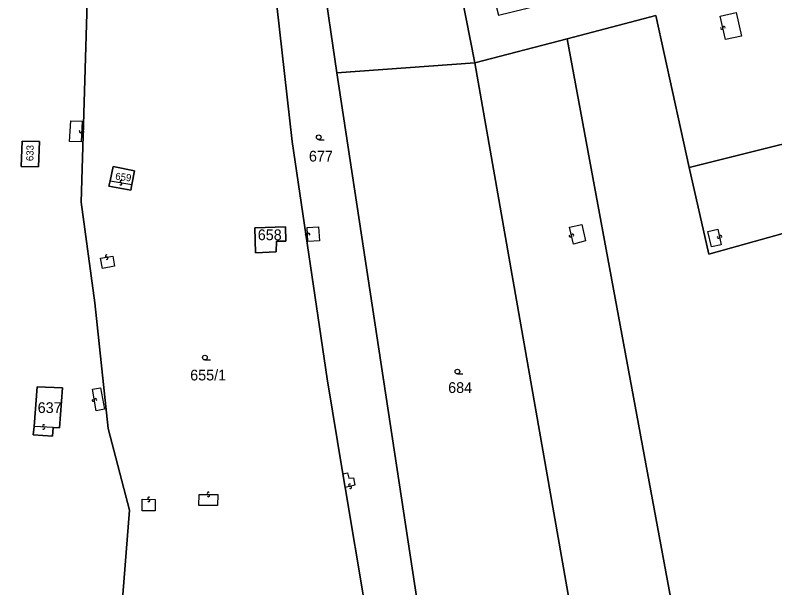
# Model space of a CAD drawing. Extents: x -600309 to -598967, y -1161267 to -1160292.
# Drawn here: x -599706.6 to -599586.3, y -1161067.8 to -1160977.1 of the extents above; entities that cross this region are included whole.
import ezdxf

# ---------------------------------------------------------------- set-up
doc = ezdxf.new("R2010")
doc.units = 0
for name, color, linetype in [('Level 1', 7, 'Continuous'), ('Level 13', 7, 'Continuous'), ('Level 3', 7, 'Continuous'), ('Level 4', 7, 'Continuous'), ('Level 5', 7, 'Continuous'), ('Level 60', 7, 'Continuous')]:
    doc.layers.add(name, color=color, linetype=linetype)

msp = doc.modelspace()

# ---------------------------------------------------------------- linework, layer by layer
at = {"layer": 'Level 1'}
for points in [[(-599662.48, -1160939.64), (-599655.69, -1160986.26)], [(-599669.8, -1160940.76), (-599667.99, -1160950.72), (-599662.73, -1160997.11), (-599657.22, -1161034.7), (-599654.73, -1161049.77)], [(-599694.2, -1160941.64), (-599696.14, -1161006.72), (-599693.99, -1161022.68), (-599691.87, -1161042.6), (-599688.53, -1161055.51), (-599690.71, -1161083.7), (-599690.54, -1161088.37)], [(-599638.07, -1160963.16), (-599633.85, -1160984.67)], [(-599619.23, -1160980.84), (-599605.16, -1160977.14), (-599599.9, -1161001.22)], [(-599599.9, -1161001.22), (-599512.52, -1160979.46)], [(-599633.85, -1160984.67), (-599619.23, -1160980.84)], [(-599619.23, -1160980.84), (-599600.59, -1161081.57), (-599592.57, -1161144.14)], [(-599633.85, -1160984.67), (-599655.69, -1160986.26)], [(-599633.85, -1160984.67), (-599618.19, -1161073.67)], [(-599655.69, -1160986.26), (-599643, -1161069.58)], [(-599705.51, -1160997.05), (-599702.77, -1160997.12), (-599702.9, -1161001.14), (-599705.67, -1161001.11), (-599705.51, -1160997.05)], [(-599691.58, -1161003.34), (-599691.08, -1161001.09), (-599687.74, -1161001.77), (-599688.15, -1161003.93)], [(-599599.9, -1161001.22), (-599596.8, -1161014.97), (-599576.93, -1161009.43)], [(-599688.15, -1161003.93), (-599688.29, -1161004.85), (-599691.8, -1161004.22), (-599691.58, -1161003.34)], [(-599668.67, -1161010.8), (-599663.81, -1161010.67), (-599663.75, -1161012.91), (-599665.24, -1161012.92), (-599665.27, -1161014.61), (-599668.55, -1161014.75), (-599668.67, -1161010.8)], [(-599703.6, -1161042.25), (-599703.12, -1161035.98), (-599699.14, -1161036.14), (-599699.58, -1161042.47), (-599700.62, -1161042.44)], [(-599700.62, -1161042.44), (-599700.69, -1161043.81), (-599703.74, -1161043.62), (-599703.6, -1161042.25)], [(-599654.73, -1161049.77), (-599654.37, -1161051.92)], [(-599654.37, -1161051.92), (-599651.23, -1161070.54)]]:
    msp.add_lwpolyline(points, dxfattribs=at)
at = {"layer": 'Level 13'}
for centre, start, end in [((-599594.74, -1160979.16), 140.468, 12.566), ((-599594.38, -1160979.08), 320.2536, 192.8436), ((-599696.28, -1160995.55), 123.8531, 356.4431), ((-599695.92, -1160995.57), 304.0675, 176.1655), ((-599689.89, -1161003.82), 207.3982, 79.9882), ((-599689.83, -1161003.46), 27.6127, 259.7107), ((-599660.5, -1161011.87), 131.0305, 3.1285), ((-599660.14, -1161011.85), 310.816, 183.406), ((-599618.72, -1161012.07), 140.3986, 12.4966), ((-599618.36, -1161011.99), 320.1841, 192.7741), ((-599595.26, -1161012.28), 140.1023, 12.6923), ((-599594.9, -1161012.2), 320.3167, 192.4147), ((-599692.16, -1161015.27), 47.4148, 279.5128), ((-599692.1, -1161015.63), 227.2003, 99.7903), ((-599694.25, -1161038.1), 137.3713, 9.4693), ((-599693.89, -1161038.04), 317.1568, 189.7468), ((-599702.1, -1161042.16), 33.5101, 266.1001), ((-599702.12, -1161042.52), 213.7246, 85.8226), ((-599653.63, -1161051.57), 49.4535, 282.0435), ((-599653.55, -1161051.93), 229.668, 101.766), ((-599676.02, -1161052.86), 37.1785, 269.2765), ((-599676.02, -1161053.22), 216.9641, 89.5541), ((-599685.45, -1161053.65), 36.2603, 268.3583), ((-599685.46, -1161054.01), 216.0459, 88.6359)]:
    msp.add_arc(centre, 0.184, start, end, dxfattribs=at)
at = {"layer": 'Level 3'}
for points in [[(-599595, -1160977.25), (-599592.43, -1160976.7), (-599591.62, -1160980.45), (-599594.13, -1160980.99), (-599595, -1160977.25)], [(-599697.8, -1160993.84), (-599696, -1160993.91), (-599696.19, -1160997.2), (-599697.99, -1160997.1), (-599697.8, -1160993.84)], [(-599691.58, -1161003.34), (-599688.15, -1161003.93)], [(-599660.39, -1161010.76), (-599658.59, -1161010.65), (-599658.45, -1161012.84), (-599660.25, -1161012.95), (-599660.39, -1161010.76)], [(-599618.85, -1161010.69), (-599616.89, -1161010.27), (-599616.31, -1161012.87), (-599618.23, -1161013.37), (-599618.85, -1161010.69)], [(-599596.91, -1161011.37), (-599595.37, -1161011), (-599594.8, -1161013.48), (-599596.35, -1161013.83), (-599596.91, -1161011.37)], [(-599693.09, -1161015.62), (-599691.17, -1161015.28), (-599690.88, -1161016.89), (-599692.78, -1161017.26), (-599693.09, -1161015.62)], [(-599694.38, -1161036.34), (-599693.12, -1161036.13), (-599692.46, -1161039.55), (-599693.77, -1161039.8), (-599694.38, -1161036.34)], [(-599700.62, -1161042.44), (-599703.6, -1161042.25)], [(-599654.73, -1161049.77), (-599653.97, -1161049.63), (-599653.77, -1161050.48), (-599653.02, -1161050.39), (-599652.81, -1161051.58), (-599654.37, -1161051.92)], [(-599677.49, -1161053.03), (-599674.54, -1161053.04), (-599674.59, -1161054.81), (-599677.51, -1161054.78), (-599677.49, -1161053.03)], [(-599686.49, -1161053.81), (-599684.43, -1161053.85), (-599684.44, -1161055.63), (-599686.5, -1161055.63), (-599686.49, -1161053.81)]]:
    msp.add_lwpolyline(points, dxfattribs=at)
at = {"layer": 'Level 5'}
for p, q in [((-599658.55, -1160996.84), (-599657.68, -1160996.84)), ((-599676.57, -1161031.73), (-599675.7, -1161031.73)), ((-599636.59, -1161033.95), (-599635.71, -1161033.95))]:
    msp.add_line(p, q, dxfattribs=at)
for centre in [(-599658.55, -1160996.46), (-599676.57, -1161031.35), (-599636.59, -1161033.57)]:
    msp.add_circle(centre, 0.375, dxfattribs=at)
at = {"layer": 'Level 60'}
for points in [[(-599662.48, -1160939.64), (-599669.65, -1160908.63), (-599655.36, -1160904.51), (-599651.32, -1160915.63), (-599649.9, -1160919.55), (-599647.27, -1160927.01), (-599642.92, -1160938.92), (-599638.07, -1160963.16), (-599633.85, -1160984.67), (-599655.69, -1160986.26)], [(-599667.99, -1160950.72), (-599669.8, -1160940.76), (-599669.41, -1160940.17), (-599662.48, -1160939.64), (-599655.69, -1160986.26), (-599643, -1161069.58), (-599651.23, -1161070.54), (-599654.37, -1161051.92), (-599654.73, -1161049.77), (-599657.22, -1161034.7), (-599662.73, -1160997.11)], [(-599726.76, -1161004.84), (-599724.68, -1160941.16), (-599694.2, -1160941.64), (-599696.14, -1161006.72), (-599693.99, -1161022.68), (-599691.87, -1161042.6), (-599688.53, -1161055.51), (-599690.71, -1161083.7), (-599690.54, -1161088.37), (-599690.37, -1161094.28), (-599714.26, -1161094.16), (-599712.62, -1161070.51), (-599711.82, -1161036.07), (-599711.8, -1161004.57)], [(-599696.14, -1161006.72), (-599694.2, -1160941.64), (-599682.32, -1160941.21), (-599669.8, -1160940.76), (-599667.99, -1160950.72), (-599662.73, -1160997.11), (-599657.22, -1161034.7), (-599654.73, -1161049.77), (-599654.37, -1161051.92), (-599651.23, -1161070.54), (-599650.7, -1161075.24), (-599650.68, -1161075.55), (-599649.68, -1161089.96), (-599690.54, -1161088.37), (-599690.71, -1161083.7), (-599688.53, -1161055.51), (-599691.87, -1161042.6), (-599693.99, -1161022.68)], [(-599600.59, -1161081.57), (-599619.23, -1160980.84), (-599605.16, -1160977.14), (-599599.9, -1161001.22), (-599596.8, -1161014.97), (-599576.93, -1161009.43), (-599564.2, -1161074.46), (-599555.7, -1161117.86), (-599553.62, -1161128.48), (-599572.95, -1161140.87), (-599574.66, -1161141.97), (-599574.46, -1161142.44), (-599573.41, -1161144.98), (-599572.52, -1161146.92), (-599584.09, -1161151.56), (-599585.61, -1161152.28), (-599591.84, -1161154.71), (-599591.87, -1161154.21), (-599591.94, -1161152.18), (-599592.57, -1161144.14)], [(-599596.8, -1161014.97), (-599599.9, -1161001.22), (-599512.52, -1160979.46), (-599519.81, -1160989.21), (-599526.13, -1160995.45), (-599576.93, -1161009.43)], [(-599613.36, -1161135.63), (-599614.7, -1161099.38), (-599615.41, -1161084.41), (-599617.1, -1161084.07), (-599617.45, -1161079.6), (-599617.49, -1161079.1), (-599617.57, -1161078.3), (-599618.19, -1161073.67), (-599633.85, -1160984.67), (-599619.23, -1160980.84), (-599600.59, -1161081.57), (-599592.57, -1161144.14), (-599595.72, -1161144.33), (-599594.91, -1161152.48), (-599594.72, -1161154.42), (-599602.56, -1161154.79), (-599602.97, -1161150.73), (-599612.72, -1161151.06), (-599613.17, -1161140.4), (-599613.34, -1161137.47)], [(-599643, -1161069.58), (-599655.69, -1160986.26), (-599633.85, -1160984.67), (-599618.19, -1161073.67), (-599617.57, -1161078.3), (-599617.49, -1161079.1), (-599617.45, -1161079.6), (-599617.1, -1161084.07), (-599615.41, -1161084.41), (-599614.7, -1161099.38), (-599642.61, -1161097.71), (-599642.16, -1161079.78), (-599642.65, -1161071.73)], [(-599705.51, -1160997.05), (-599702.77, -1160997.12), (-599702.9, -1161001.14), (-599705.67, -1161001.11)], [(-599702.77, -1160997.12), (-599705.51, -1160997.05), (-599705.67, -1161001.11), (-599702.9, -1161001.14)], [(-599687.74, -1161001.77), (-599691.08, -1161001.09), (-599691.58, -1161003.34), (-599691.8, -1161004.22), (-599688.29, -1161004.85), (-599688.15, -1161003.93)], [(-599691.08, -1161001.09), (-599687.74, -1161001.77), (-599688.15, -1161003.93), (-599688.29, -1161004.85), (-599691.8, -1161004.22), (-599691.58, -1161003.34)], [(-599663.81, -1161010.67), (-599668.67, -1161010.8), (-599668.55, -1161014.75), (-599665.27, -1161014.61), (-599665.24, -1161012.92), (-599663.75, -1161012.91)], [(-599668.67, -1161010.8), (-599663.81, -1161010.67), (-599663.75, -1161012.91), (-599665.24, -1161012.92), (-599665.27, -1161014.61), (-599668.55, -1161014.75)], [(-599699.14, -1161036.14), (-599703.12, -1161035.98), (-599703.6, -1161042.25), (-599703.74, -1161043.62), (-599700.69, -1161043.81), (-599700.62, -1161042.44), (-599699.58, -1161042.47)], [(-599703.12, -1161035.98), (-599699.14, -1161036.14), (-599699.58, -1161042.47), (-599700.62, -1161042.44), (-599700.69, -1161043.81), (-599703.74, -1161043.62), (-599703.6, -1161042.25)]]:
    msp.add_lwpolyline(points, close=True, dxfattribs=at)
msp.add_lwpolyline([(-599512.52, -1160979.46), (-599599.9, -1161001.22), (-599605.16, -1160977.14), (-599619.23, -1160980.84), (-599633.85, -1160984.67), (-599638.07, -1160963.16), (-599634.03, -1160961.92), (-599630.1, -1160977.09), (-599570.78, -1160962.58)], dxfattribs=at)

# ---------------------------------------------------------------- texts
at = {"layer": 'Level 4'}
for s, rotation, p in [('633', 88.8427, (-599703.73, -1161000.24)), ('659', 353.6568, (-599690.81, -1161003.18))]:
    msp.add_text(s, height=1.14, rotation=rotation, dxfattribs=at).set_placement(p)
for s, p in [('677', (-599660.1, -1161000.3)), ('658', (-599668.2, -1161012.76)), ('655/1', (-599678.9, -1161034.98)), ('684', (-599638.05, -1161036.96)), ('637', (-599703.05, -1161040.14))]:
    msp.add_text(s, height=1.7, dxfattribs=at).set_placement(p)

doc.saveas('drawing.dxf')
